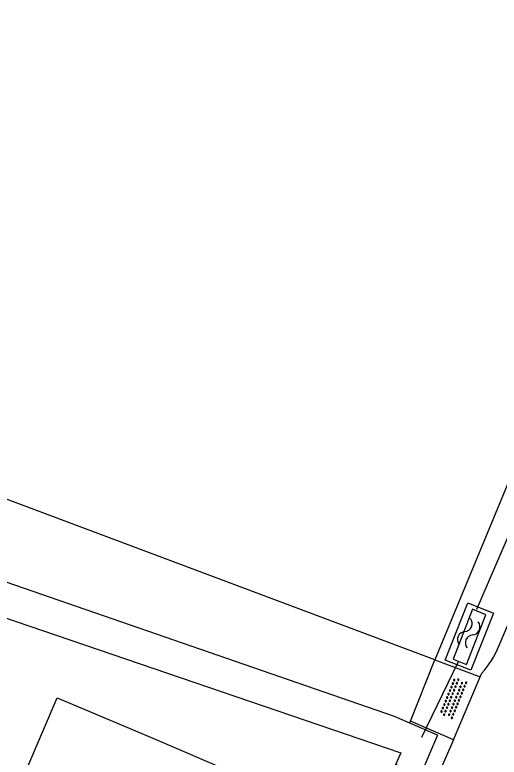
# Model space of a CAD drawing. Extents: x 133000 to 136000, y 400500 to 403500.
# Drawn here: x 134476.69 to 134502.33, y 400546.71 to 400586.06 of the extents above; entities that cross this region are included whole.
import ezdxf

# ---------------------------------------------------------------- set-up
doc = ezdxf.new("R2010")
doc.units = 0
for name, color, linetype in [('gg-afsc-draadraster', 7, 'Continuous'), ('gg-afsc-lijn draadraster', 7, 'Continuous'), ('gg-bbg-hoofdgebouw', 7, 'Continuous'), ('gg-knt-verharding', 7, 'Continuous'), ('gg-kntw-bovenkant insteek waterloop', 7, 'Continuous'), ('gg-kntw-waterlijn', 7, 'Continuous'), ('gg-kwrk-duiker nz buis', 7, 'Continuous'), ('gt-grn-groengrens', 7, 'Continuous'), ('gt-symb-overige verharding', 7, 'Continuous'), ('gt-symb-watersymbool', 7, 'Continuous')]:
    doc.layers.add(name, color=color, linetype=linetype)

# ---------------------------------------------------------------- blocks, each defined once
blk = doc.blocks.new('gt0-WA')
at = {"layer": 'gt-symb-watersymbool'}
for centre, start, end in [((-0.323, 0.022), 28.0725, 151.9275), ((0.427, 0.422), 208.0725, 331.9275), ((-0.323, -0.428), 28.0725, 151.9275), ((0.427, -0.028), 208.0725, 331.9275)]:
    blk.add_arc(centre, 0.425, start, end, dxfattribs=at)
blk = doc.blocks.new('gt0-OVH')
at = {"layer": 'gt-symb-overige verharding'}
for points in [[(-0.972, 0.298), (-0.967, 0.308), (-0.965, 0.319), (-0.966, 0.33), (-0.971, 0.34), (-0.978, 0.348), (-0.988, 0.353), (-0.999, 0.355), (-1.01, 0.354), (-1.02, 0.349), (-1.028, 0.342), (-1.033, 0.332), (-1.035, 0.321), (-1.034, 0.31), (-1.029, 0.3), (-1.022, 0.292), (-1.012, 0.287), (-1.001, 0.285), (-0.99, 0.286), (-0.98, 0.291)], [(-0.872, 0.106), (-0.867, 0.116), (-0.865, 0.126), (-0.866, 0.137), (-0.871, 0.147), (-0.878, 0.156), (-0.888, 0.161), (-0.899, 0.163), (-0.91, 0.162), (-0.92, 0.157), (-0.928, 0.15), (-0.933, 0.14), (-0.935, 0.129), (-0.934, 0.118), (-0.929, 0.108), (-0.922, 0.1), (-0.912, 0.095), (-0.901, 0.092), (-0.89, 0.094), (-0.88, 0.098)], [(-0.772, 0.298), (-0.767, 0.308), (-0.765, 0.319), (-0.766, 0.33), (-0.771, 0.34), (-0.778, 0.348), (-0.788, 0.353), (-0.799, 0.355), (-0.81, 0.354), (-0.82, 0.349), (-0.828, 0.342), (-0.833, 0.332), (-0.835, 0.321), (-0.834, 0.31), (-0.829, 0.3), (-0.822, 0.292), (-0.812, 0.287), (-0.801, 0.285), (-0.79, 0.286), (-0.78, 0.291)], [(-0.672, 0.106), (-0.667, 0.116), (-0.665, 0.126), (-0.666, 0.137), (-0.671, 0.147), (-0.678, 0.156), (-0.688, 0.161), (-0.699, 0.163), (-0.71, 0.162), (-0.72, 0.157), (-0.728, 0.15), (-0.733, 0.14), (-0.735, 0.129), (-0.734, 0.118), (-0.729, 0.108), (-0.722, 0.1), (-0.712, 0.095), (-0.701, 0.092), (-0.69, 0.094), (-0.68, 0.098)], [(-0.572, 0.298), (-0.567, 0.308), (-0.565, 0.319), (-0.566, 0.33), (-0.571, 0.34), (-0.578, 0.348), (-0.588, 0.353), (-0.599, 0.355), (-0.61, 0.354), (-0.62, 0.349), (-0.628, 0.342), (-0.633, 0.332), (-0.635, 0.321), (-0.634, 0.31), (-0.629, 0.3), (-0.622, 0.292), (-0.612, 0.287), (-0.601, 0.285), (-0.59, 0.286), (-0.58, 0.291)], [(-0.472, 0.106), (-0.467, 0.116), (-0.465, 0.126), (-0.466, 0.137), (-0.471, 0.147), (-0.478, 0.156), (-0.488, 0.161), (-0.499, 0.163), (-0.51, 0.162), (-0.52, 0.157), (-0.528, 0.15), (-0.533, 0.14), (-0.535, 0.129), (-0.534, 0.118), (-0.529, 0.108), (-0.522, 0.1), (-0.512, 0.095), (-0.501, 0.092), (-0.49, 0.094), (-0.48, 0.098)], [(-0.372, 0.298), (-0.367, 0.308), (-0.365, 0.319), (-0.366, 0.33), (-0.371, 0.34), (-0.378, 0.348), (-0.388, 0.353), (-0.399, 0.355), (-0.41, 0.354), (-0.42, 0.349), (-0.428, 0.342), (-0.433, 0.332), (-0.435, 0.321), (-0.434, 0.31), (-0.429, 0.3), (-0.422, 0.292), (-0.412, 0.287), (-0.401, 0.285), (-0.39, 0.286), (-0.38, 0.291)], [(-0.272, 0.106), (-0.267, 0.116), (-0.265, 0.126), (-0.266, 0.137), (-0.271, 0.147), (-0.278, 0.156), (-0.288, 0.161), (-0.299, 0.163), (-0.31, 0.162), (-0.32, 0.157), (-0.328, 0.15), (-0.333, 0.14), (-0.335, 0.129), (-0.334, 0.118), (-0.329, 0.108), (-0.322, 0.1), (-0.312, 0.095), (-0.301, 0.092), (-0.29, 0.094), (-0.28, 0.098)], [(-0.172, 0.298), (-0.167, 0.308), (-0.165, 0.319), (-0.166, 0.33), (-0.171, 0.34), (-0.178, 0.348), (-0.188, 0.353), (-0.199, 0.355), (-0.21, 0.354), (-0.22, 0.349), (-0.228, 0.342), (-0.233, 0.332), (-0.235, 0.321), (-0.234, 0.31), (-0.229, 0.3), (-0.222, 0.292), (-0.212, 0.287), (-0.201, 0.285), (-0.19, 0.286), (-0.18, 0.291)], [(-0.072, 0.106), (-0.067, 0.116), (-0.065, 0.126), (-0.066, 0.137), (-0.071, 0.147), (-0.078, 0.156), (-0.088, 0.161), (-0.099, 0.163), (-0.11, 0.162), (-0.12, 0.157), (-0.128, 0.15), (-0.133, 0.14), (-0.135, 0.129), (-0.134, 0.118), (-0.129, 0.108), (-0.122, 0.1), (-0.112, 0.095), (-0.101, 0.092), (-0.09, 0.094), (-0.08, 0.098)], [(0.028, 0.298), (0.033, 0.308), (0.035, 0.319), (0.034, 0.33), (0.029, 0.34), (0.022, 0.348), (0.012, 0.353), (0.001, 0.355), (-0.01, 0.354), (-0.02, 0.349), (-0.028, 0.342), (-0.033, 0.332), (-0.035, 0.321), (-0.034, 0.31), (-0.029, 0.3), (-0.022, 0.292), (-0.012, 0.287), (-0.001, 0.285), (0.01, 0.286), (0.02, 0.291)], [(0.128, 0.106), (0.133, 0.116), (0.135, 0.126), (0.134, 0.137), (0.129, 0.147), (0.122, 0.156), (0.112, 0.161), (0.101, 0.163), (0.09, 0.162), (0.08, 0.157), (0.072, 0.15), (0.067, 0.14), (0.065, 0.129), (0.066, 0.118), (0.071, 0.108), (0.078, 0.1), (0.088, 0.095), (0.099, 0.092), (0.11, 0.094), (0.12, 0.098)], [(0.228, 0.298), (0.233, 0.308), (0.235, 0.319), (0.234, 0.33), (0.229, 0.34), (0.222, 0.348), (0.212, 0.353), (0.201, 0.355), (0.19, 0.354), (0.18, 0.349), (0.172, 0.342), (0.167, 0.332), (0.165, 0.321), (0.166, 0.31), (0.171, 0.3), (0.178, 0.292), (0.188, 0.287), (0.199, 0.285), (0.21, 0.286), (0.22, 0.291)], [(0.328, 0.106), (0.333, 0.116), (0.335, 0.126), (0.334, 0.137), (0.329, 0.147), (0.322, 0.156), (0.312, 0.161), (0.301, 0.163), (0.29, 0.162), (0.28, 0.157), (0.272, 0.15), (0.267, 0.14), (0.265, 0.129), (0.266, 0.118), (0.271, 0.108), (0.278, 0.1), (0.288, 0.095), (0.299, 0.092), (0.31, 0.094), (0.32, 0.098)], [(0.428, 0.298), (0.433, 0.308), (0.435, 0.319), (0.434, 0.33), (0.429, 0.34), (0.422, 0.348), (0.412, 0.353), (0.401, 0.355), (0.39, 0.354), (0.38, 0.349), (0.372, 0.342), (0.367, 0.332), (0.365, 0.321), (0.366, 0.31), (0.371, 0.3), (0.378, 0.292), (0.388, 0.287), (0.399, 0.285), (0.41, 0.286), (0.42, 0.291)], [(0.528, 0.106), (0.533, 0.116), (0.535, 0.126), (0.534, 0.137), (0.529, 0.147), (0.522, 0.156), (0.512, 0.161), (0.501, 0.163), (0.49, 0.162), (0.48, 0.157), (0.472, 0.15), (0.467, 0.14), (0.465, 0.129), (0.466, 0.118), (0.471, 0.108), (0.478, 0.1), (0.488, 0.095), (0.499, 0.092), (0.51, 0.094), (0.52, 0.098)], [(0.628, 0.298), (0.633, 0.308), (0.635, 0.319), (0.634, 0.33), (0.629, 0.34), (0.622, 0.348), (0.612, 0.353), (0.601, 0.355), (0.59, 0.354), (0.58, 0.349), (0.572, 0.342), (0.567, 0.332), (0.565, 0.321), (0.566, 0.31), (0.571, 0.3), (0.578, 0.292), (0.588, 0.287), (0.599, 0.285), (0.61, 0.286), (0.62, 0.291)], [(0.728, 0.106), (0.733, 0.116), (0.735, 0.126), (0.734, 0.137), (0.729, 0.147), (0.722, 0.156), (0.712, 0.161), (0.701, 0.163), (0.69, 0.162), (0.68, 0.157), (0.672, 0.15), (0.667, 0.14), (0.665, 0.129), (0.666, 0.118), (0.671, 0.108), (0.678, 0.1), (0.688, 0.095), (0.699, 0.092), (0.71, 0.094), (0.72, 0.098)], [(0.828, 0.298), (0.833, 0.308), (0.835, 0.319), (0.834, 0.33), (0.829, 0.34), (0.822, 0.348), (0.812, 0.353), (0.801, 0.355), (0.79, 0.354), (0.78, 0.349), (0.772, 0.342), (0.767, 0.332), (0.765, 0.321), (0.766, 0.31), (0.771, 0.3), (0.778, 0.292), (0.788, 0.287), (0.799, 0.285), (0.81, 0.286), (0.82, 0.291)], [(0.928, 0.106), (0.933, 0.116), (0.935, 0.126), (0.934, 0.137), (0.929, 0.147), (0.922, 0.156), (0.912, 0.161), (0.901, 0.163), (0.89, 0.162), (0.88, 0.157), (0.872, 0.15), (0.867, 0.14), (0.865, 0.129), (0.866, 0.118), (0.871, 0.108), (0.878, 0.1), (0.888, 0.095), (0.899, 0.092), (0.91, 0.094), (0.92, 0.098)], [(1.028, 0.298), (1.033, 0.308), (1.035, 0.319), (1.034, 0.33), (1.029, 0.34), (1.022, 0.348), (1.012, 0.353), (1.001, 0.355), (0.99, 0.354), (0.98, 0.349), (0.972, 0.342), (0.967, 0.332), (0.965, 0.321), (0.966, 0.31), (0.971, 0.3), (0.978, 0.292), (0.988, 0.287), (0.999, 0.285), (1.01, 0.286), (1.02, 0.291)], [(-0.972, -0.142), (-0.967, -0.132), (-0.965, -0.121), (-0.966, -0.11), (-0.971, -0.1), (-0.978, -0.092), (-0.988, -0.087), (-0.999, -0.085), (-1.01, -0.086), (-1.02, -0.091), (-1.028, -0.098), (-1.033, -0.108), (-1.035, -0.119), (-1.034, -0.13), (-1.029, -0.14), (-1.022, -0.148), (-1.012, -0.153), (-1.001, -0.155), (-0.99, -0.154), (-0.98, -0.149)], [(-0.872, -0.334), (-0.867, -0.324), (-0.865, -0.314), (-0.866, -0.303), (-0.871, -0.293), (-0.878, -0.284), (-0.888, -0.279), (-0.899, -0.277), (-0.91, -0.278), (-0.92, -0.283), (-0.928, -0.29), (-0.933, -0.3), (-0.935, -0.311), (-0.934, -0.322), (-0.929, -0.332), (-0.922, -0.34), (-0.912, -0.345), (-0.901, -0.348), (-0.89, -0.346), (-0.88, -0.342)], [(-0.772, -0.142), (-0.767, -0.132), (-0.765, -0.121), (-0.766, -0.11), (-0.771, -0.1), (-0.778, -0.092), (-0.788, -0.087), (-0.799, -0.085), (-0.81, -0.086), (-0.82, -0.091), (-0.828, -0.098), (-0.833, -0.108), (-0.835, -0.119), (-0.834, -0.13), (-0.829, -0.14), (-0.822, -0.148), (-0.812, -0.153), (-0.801, -0.155), (-0.79, -0.154), (-0.78, -0.149)], [(-0.672, -0.334), (-0.667, -0.324), (-0.665, -0.314), (-0.666, -0.303), (-0.671, -0.293), (-0.678, -0.284), (-0.688, -0.279), (-0.699, -0.277), (-0.71, -0.278), (-0.72, -0.283), (-0.728, -0.29), (-0.733, -0.3), (-0.735, -0.311), (-0.734, -0.322), (-0.729, -0.332), (-0.722, -0.34), (-0.712, -0.345), (-0.701, -0.348), (-0.69, -0.346), (-0.68, -0.342)], [(-0.572, -0.142), (-0.567, -0.132), (-0.565, -0.121), (-0.566, -0.11), (-0.571, -0.1), (-0.578, -0.092), (-0.588, -0.087), (-0.599, -0.085), (-0.61, -0.086), (-0.62, -0.091), (-0.628, -0.098), (-0.633, -0.108), (-0.635, -0.119), (-0.634, -0.13), (-0.629, -0.14), (-0.622, -0.148), (-0.612, -0.153), (-0.601, -0.155), (-0.59, -0.154), (-0.58, -0.149)], [(-0.472, -0.334), (-0.467, -0.324), (-0.465, -0.314), (-0.466, -0.303), (-0.471, -0.293), (-0.478, -0.284), (-0.488, -0.279), (-0.499, -0.277), (-0.51, -0.278), (-0.52, -0.283), (-0.528, -0.29), (-0.533, -0.3), (-0.535, -0.311), (-0.534, -0.322), (-0.529, -0.332), (-0.522, -0.34), (-0.512, -0.345), (-0.501, -0.348), (-0.49, -0.346), (-0.48, -0.342)], [(-0.372, -0.142), (-0.367, -0.132), (-0.365, -0.121), (-0.366, -0.11), (-0.371, -0.1), (-0.378, -0.092), (-0.388, -0.087), (-0.399, -0.085), (-0.41, -0.086), (-0.42, -0.091), (-0.428, -0.098), (-0.433, -0.108), (-0.435, -0.119), (-0.434, -0.13), (-0.429, -0.14), (-0.422, -0.148), (-0.412, -0.153), (-0.401, -0.155), (-0.39, -0.154), (-0.38, -0.149)], [(-0.272, -0.334), (-0.267, -0.324), (-0.265, -0.314), (-0.266, -0.303), (-0.271, -0.293), (-0.278, -0.284), (-0.288, -0.279), (-0.299, -0.277), (-0.31, -0.278), (-0.32, -0.283), (-0.328, -0.29), (-0.333, -0.3), (-0.335, -0.311), (-0.334, -0.322), (-0.329, -0.332), (-0.322, -0.34), (-0.312, -0.345), (-0.301, -0.348), (-0.29, -0.346), (-0.28, -0.342)], [(-0.172, -0.142), (-0.167, -0.132), (-0.165, -0.121), (-0.166, -0.11), (-0.171, -0.1), (-0.178, -0.092), (-0.188, -0.087), (-0.199, -0.085), (-0.21, -0.086), (-0.22, -0.091), (-0.228, -0.098), (-0.233, -0.108), (-0.235, -0.119), (-0.234, -0.13), (-0.229, -0.14), (-0.222, -0.148), (-0.212, -0.153), (-0.201, -0.155), (-0.19, -0.154), (-0.18, -0.149)], [(-0.072, -0.334), (-0.067, -0.324), (-0.065, -0.314), (-0.066, -0.303), (-0.071, -0.293), (-0.078, -0.284), (-0.088, -0.279), (-0.099, -0.277), (-0.11, -0.278), (-0.12, -0.283), (-0.128, -0.29), (-0.133, -0.3), (-0.135, -0.311), (-0.134, -0.322), (-0.129, -0.332), (-0.122, -0.34), (-0.112, -0.345), (-0.101, -0.348), (-0.09, -0.346), (-0.08, -0.342)], [(0.028, -0.142), (0.033, -0.132), (0.035, -0.121), (0.034, -0.11), (0.029, -0.1), (0.022, -0.092), (0.012, -0.087), (0.001, -0.085), (-0.01, -0.086), (-0.02, -0.091), (-0.028, -0.098), (-0.033, -0.108), (-0.035, -0.119), (-0.034, -0.13), (-0.029, -0.14), (-0.022, -0.148), (-0.012, -0.153), (-0.001, -0.155), (0.01, -0.154), (0.02, -0.149)], [(0.128, -0.334), (0.133, -0.324), (0.135, -0.314), (0.134, -0.303), (0.129, -0.293), (0.122, -0.284), (0.112, -0.279), (0.101, -0.277), (0.09, -0.278), (0.08, -0.283), (0.072, -0.29), (0.067, -0.3), (0.065, -0.311), (0.066, -0.322), (0.071, -0.332), (0.078, -0.34), (0.088, -0.345), (0.099, -0.348), (0.11, -0.346), (0.12, -0.342)], [(0.228, -0.142), (0.233, -0.132), (0.235, -0.121), (0.234, -0.11), (0.229, -0.1), (0.222, -0.092), (0.212, -0.087), (0.201, -0.085), (0.19, -0.086), (0.18, -0.091), (0.172, -0.098), (0.167, -0.108), (0.165, -0.119), (0.166, -0.13), (0.171, -0.14), (0.178, -0.148), (0.188, -0.153), (0.199, -0.155), (0.21, -0.154), (0.22, -0.149)], [(0.328, -0.334), (0.333, -0.324), (0.335, -0.314), (0.334, -0.303), (0.329, -0.293), (0.322, -0.284), (0.312, -0.279), (0.301, -0.277), (0.29, -0.278), (0.28, -0.283), (0.272, -0.29), (0.267, -0.3), (0.265, -0.311), (0.266, -0.322), (0.271, -0.332), (0.278, -0.34), (0.288, -0.345), (0.299, -0.348), (0.31, -0.346), (0.32, -0.342)], [(0.428, -0.142), (0.433, -0.132), (0.435, -0.121), (0.434, -0.11), (0.429, -0.1), (0.422, -0.092), (0.412, -0.087), (0.401, -0.085), (0.39, -0.086), (0.38, -0.091), (0.372, -0.098), (0.367, -0.108), (0.365, -0.119), (0.366, -0.13), (0.371, -0.14), (0.378, -0.148), (0.388, -0.153), (0.399, -0.155), (0.41, -0.154), (0.42, -0.149)], [(0.528, -0.334), (0.533, -0.324), (0.535, -0.314), (0.534, -0.303), (0.529, -0.293), (0.522, -0.284), (0.512, -0.279), (0.501, -0.277), (0.49, -0.278), (0.48, -0.283), (0.472, -0.29), (0.467, -0.3), (0.465, -0.311), (0.466, -0.322), (0.471, -0.332), (0.478, -0.34), (0.488, -0.345), (0.499, -0.348), (0.51, -0.346), (0.52, -0.342)], [(0.628, -0.142), (0.633, -0.132), (0.635, -0.121), (0.634, -0.11), (0.629, -0.1), (0.622, -0.092), (0.612, -0.087), (0.601, -0.085), (0.59, -0.086), (0.58, -0.091), (0.572, -0.098), (0.567, -0.108), (0.565, -0.119), (0.566, -0.13), (0.571, -0.14), (0.578, -0.148), (0.588, -0.153), (0.599, -0.155), (0.61, -0.154), (0.62, -0.149)], [(0.728, -0.334), (0.733, -0.324), (0.735, -0.314), (0.734, -0.303), (0.729, -0.293), (0.722, -0.284), (0.712, -0.279), (0.701, -0.277), (0.69, -0.278), (0.68, -0.283), (0.672, -0.29), (0.667, -0.3), (0.665, -0.311), (0.666, -0.322), (0.671, -0.332), (0.678, -0.34), (0.688, -0.345), (0.699, -0.348), (0.71, -0.346), (0.72, -0.342)], [(0.828, -0.142), (0.833, -0.132), (0.835, -0.121), (0.834, -0.11), (0.829, -0.1), (0.822, -0.092), (0.812, -0.087), (0.801, -0.085), (0.79, -0.086), (0.78, -0.091), (0.772, -0.098), (0.767, -0.108), (0.765, -0.119), (0.766, -0.13), (0.771, -0.14), (0.778, -0.148), (0.788, -0.153), (0.799, -0.155), (0.81, -0.154), (0.82, -0.149)], [(0.928, -0.334), (0.933, -0.324), (0.935, -0.314), (0.934, -0.303), (0.929, -0.293), (0.922, -0.284), (0.912, -0.279), (0.901, -0.277), (0.89, -0.278), (0.88, -0.283), (0.872, -0.29), (0.867, -0.3), (0.865, -0.311), (0.866, -0.322), (0.871, -0.332), (0.878, -0.34), (0.888, -0.345), (0.899, -0.348), (0.91, -0.346), (0.92, -0.342)], [(1.028, -0.142), (1.033, -0.132), (1.035, -0.121), (1.034, -0.11), (1.029, -0.1), (1.022, -0.092), (1.012, -0.087), (1.001, -0.085), (0.99, -0.086), (0.98, -0.091), (0.972, -0.098), (0.967, -0.108), (0.965, -0.119), (0.966, -0.13), (0.971, -0.14), (0.978, -0.148), (0.988, -0.153), (0.999, -0.155), (1.01, -0.154), (1.02, -0.149)]]:
    blk.add_lwpolyline(points, close=True, dxfattribs=at)

msp = doc.modelspace()

# ---------------------------------------------------------------- linework, layer by layer
at = {"layer": 'gg-afsc-draadraster'}
for p, q in [((134509.08, 400576.464), (134498.922, 400551.871)), ((134498.922, 400551.871), (134467.943, 400563.489))]:
    msp.add_line(p, q, dxfattribs=at)
at = {"layer": 'gg-afsc-lijn draadraster'}
for p, q in [((134509.08, 400576.464), (134498.922, 400551.871)), ((134498.922, 400551.871), (134467.943, 400563.489))]:
    msp.add_line(p, q, dxfattribs=at)
at = {"layer": 'gg-bbg-hoofdgebouw'}
msp.add_lwpolyline([(134468.947, 400547.51), (134476.546, 400544.27), (134478.931, 400549.867), (134483.87, 400547.771), (134488.47, 400545.801), (134480.32, 400526.681), (134470.799, 400530.74), (134471.513, 400532.414)], dxfattribs=at)
at = {"layer": 'gg-knt-verharding'}
for p, q in [((134502.305, 400552.595), (134513.732, 400579.577)), ((134497.634, 400548.614), (134498.922, 400551.871)), ((134498.922, 400551.871), (134501.327, 400550.963)), ((134501.327, 400550.963), (134501.41, 400551.158)), ((134499.919, 400547.641), (134501.327, 400550.963)), ((134499.919, 400547.641), (134497.634, 400548.614))]:
    msp.add_line(p, q, dxfattribs=at)
msp.add_lwpolyline([(134499.919, 400547.641), (134487.473, 400519.345), (134487.352, 400519.151)], dxfattribs=at)
msp.add_arc((134498.094, 400554.22), 4.513, 317.2749, 338.8937, dxfattribs=at)
at = {"layer": 'gg-kntw-bovenkant insteek waterloop'}
for p, q in [((134496.78, 400548.867), (134456.061, 400562.963)), ((134499.465, 400551.859), (134500.662, 400554.894)), ((134497.592, 400548.516), (134496.78, 400548.867)), ((134499.073, 400547.876), (134497.592, 400548.516))]:
    msp.add_line(p, q, dxfattribs=at)
for points in [[(134401.018, 400525.34), (134394.271, 400551.314), (134386.622, 400579.152), (134383.859, 400586.057), (134440.296, 400566.357), (134497.127, 400546.941), (134496.85, 400546.301)], [(134500.662, 400554.894), (134502.032, 400554.353), (134500.834, 400551.319), (134499.465, 400551.859)], [(134499.073, 400547.876), (134498.238, 400545.945), (134496.85, 400546.301)]]:
    msp.add_lwpolyline(points, dxfattribs=at)
at = {"layer": 'gg-kntw-waterlijn'}
msp.add_lwpolyline([(134500.926, 400554.552), (134499.895, 400551.903), (134500.604, 400551.627), (134501.631, 400554.263), (134500.926, 400554.552)], dxfattribs=at)
at = {"layer": 'gg-kwrk-duiker nz buis'}
for p, q in [((134501.15, 400554.559), (134503.1, 400559.103)), ((134500.152, 400551.758), (134498.219, 400547.749))]:
    msp.add_line(p, q, dxfattribs=at)
at = {"layer": 'gt-grn-groengrens'}
msp.add_line((134497.592, 400548.516), (134497.634, 400548.614), dxfattribs=at)

# ---------------------------------------------------------------- block references
at = {"layer": 'gt-symb-overige verharding', "rotation": -112.02484593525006}
msp.add_blockref('gt0-OVH', (134499.904, 400549.848), dxfattribs=at)
at = {"layer": 'gt-symb-watersymbool', "rotation": 66.7412406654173}
msp.add_blockref('gt0-WA', (134500.697, 400553.236), dxfattribs=at)

doc.saveas('drawing.dxf')
